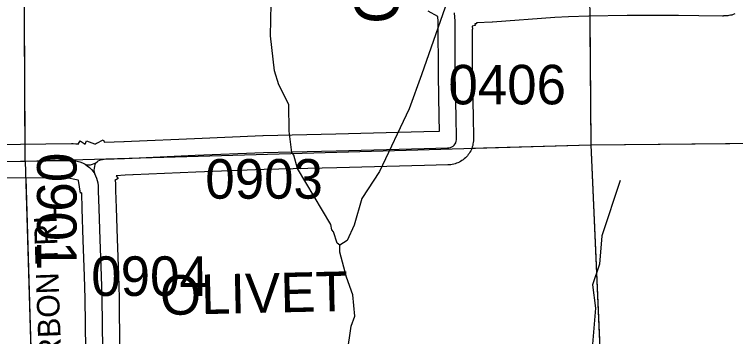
# Model space of a CAD drawing. Extents: x 23.6 to 68.7, y -63 to -29.
# Drawn here: x 34.67 to 35.947, y -47.023 to -46.454 of the extents above; entities that cross this region are included whole.
import ezdxf

# ---------------------------------------------------------------- set-up
doc = ezdxf.new("R2010")
doc.units = 0
for name, color, linetype in [('tdCoHydroRiver', 7, 'Continuous'), ('tdCoSecRdNmbr', 7, 'Continuous'), ('tdCoSecRdTxt', 7, 'Continuous'), ('tdCoSecRteBand', 7, 'Continuous'), ('tdCoSecRteCL', 7, 'Continuous'), ('tdCoSectLine', 7, 'Continuous'), ('tdCoSectLinePart', 7, 'Continuous'), ('tdCoSurfGravel', 7, 'Continuous'), ('tdCoUnicrpTwnTxt', 7, 'Continuous')]:
    doc.layers.add(name, color=color, linetype=linetype)

msp = doc.modelspace()

# ---------------------------------------------------------------- linework, layer by layer
at = {"layer": 'tdCoHydroRiver'}
for points in [[(35.3843, -45.7349), (35.4539, -45.7517), (35.511, -45.7844), (35.5635, -45.8408), (35.5827, -45.8675), (35.6004, -45.91), (35.6165, -45.9541), (35.6199, -45.9825), (35.617, -46.0156), (35.5862, -46.1043), (35.5847, -46.1169), (35.5662, -46.1707), (35.5319, -46.2263), (35.4823, -46.3466), (35.4589, -46.3736), (35.4481, -46.4037), (35.4372, -46.4291), (35.3909, -46.5605), (35.3693, -46.6206), (35.3165, -46.7315), (35.2853, -46.7792), (35.2715, -46.8266), (35.2591, -46.8536), (35.2465, -46.8616)], [(35.2465, -46.8616), (35.2418, -46.8584), (35.2353, -46.838), (35.2321, -46.8348), (35.2305, -46.8254), (35.1713, -46.7264), (35.1648, -46.7028), (35.1616, -46.6981), (35.1565, -46.6602), (35.1561, -46.6129), (35.1385, -46.5783), (35.1304, -46.5531), (35.1236, -46.4916), (35.1247, -46.4347)], [(35.7428, -46.7471), (35.7105, -46.8452), (35.7062, -46.8957), (35.6938, -46.9321), (35.6989, -46.9731), (35.6931, -47.0442), (35.6761, -47.0791), (35.6546, -47.1582), (35.6517, -47.1945), (35.6539, -47.2671), (35.6669, -47.3144), (35.6704, -47.3617), (35.6643, -47.3902), (35.6599, -47.4202), (35.6475, -47.4582), (35.6369, -47.5088), (35.6338, -47.5135), (35.6338, -47.523), (35.5922, -47.6449), (35.5705, -47.6924), (35.5708, -47.7303), (35.5726, -47.7603), (35.5664, -47.7777)], [(35.2591, -47.054), (35.2666, -47.005), (35.2728, -46.9876), (35.2693, -46.9498), (35.258, -46.9183), (35.2466, -46.8742), (35.2465, -46.8616)]]:
    msp.add_lwpolyline(points, dxfattribs=at)
at = {"layer": 'tdCoSecRteBand'}
for points in [[(34.6351, -46.6835), (34.7254, -46.6828), (34.7709, -46.6818), (34.7725, -46.6818), (34.7741, -46.6819), (34.779, -46.6823), (34.7805, -46.6825), (34.782, -46.6828), (34.7828, -46.6829), (34.7866, -46.6771), (34.7952, -46.6829), (34.7975, -46.6771), (34.8119, -46.6828), (34.8135, -46.6823), (34.8154, -46.6816), (34.8161, -46.6814), (34.8274, -46.6757), (34.8295, -46.6797), (34.8638, -46.6782), (34.864, -46.6782), (34.8641, -46.6782), (34.8776, -46.6777), (34.989, -46.6728), (34.989, -46.6728), (34.9891, -46.6728), (35.1101, -46.668), (35.1103, -46.668), (35.1105, -46.668), (35.2392, -46.6647), (35.3951, -46.6606), (35.3951, -46.6606), (35.3951, -46.6606), (35.4227, -46.6599), (35.4223, -46.6345), (35.4209, -46.5611), (35.4209, -46.5609), (35.4209, -46.5607), (35.4205, -46.4662), (35.42, -46.4571), (35.4026, -46.4478)], [(35.9457, -46.4528), (35.9431, -46.4537), (35.9406, -46.4546), (35.938, -46.4551), (35.9353, -46.4556), (35.9336, -46.4559), (35.9318, -46.456), (35.926, -46.4563), (35.925, -46.4564), (35.924, -46.4564), (35.8821, -46.4559), (35.8461, -46.4557), (35.7555, -46.4555), (35.6871, -46.4564), (35.6513, -46.458), (35.6274, -46.4591), (35.5168, -46.4675), (35.5164, -46.4675), (35.5159, -46.4675), (35.4887, -46.4687), (35.4887, -46.4701), (35.4852, -46.47), (35.486, -46.473), (35.4809, -46.4742), (35.4812, -46.4794), (35.4805, -46.4794), (35.4809, -46.5602), (35.4823, -46.6335), (35.4823, -46.6335), (35.4823, -46.6335), (35.4829, -46.6722), (35.483, -46.6748), (35.483, -46.6774), (35.4826, -46.68), (35.4822, -46.6826), (35.4818, -46.6852), (35.481, -46.6876), (35.4802, -46.6901), (35.4793, -46.6926), (35.4781, -46.6949), (35.4768, -46.6972), (35.4756, -46.6995), (35.4739, -46.7016), (35.4723, -46.7036), (35.4707, -46.7057), (35.4687, -46.7074), (35.4667, -46.7091), (35.4648, -46.7109), (35.4625, -46.7122), (35.4603, -46.7136), (35.4581, -46.715), (35.4556, -46.7159), (35.4532, -46.7169), (35.4508, -46.7178), (35.4482, -46.7184), (35.4456, -46.7189), (35.4431, -46.7194), (35.4405, -46.7195), (35.4378, -46.7196), (35.4378, -46.7196), (35.4377, -46.7196), (35.3966, -46.7206), (35.2408, -46.7247), (35.2408, -46.7247), (35.2408, -46.7247), (35.1123, -46.728), (34.9915, -46.7327), (34.8801, -46.7376), (34.88, -46.7376), (34.8799, -46.7376), (34.8664, -46.7381), (34.8505, -46.7389), (34.8538, -46.7438), (34.8481, -46.7476), (34.8482, -46.748), (34.8488, -46.7524), (34.849, -46.7542), (34.8491, -46.756), (34.8492, -46.7653), (34.85, -46.7958), (34.8518, -46.8507), (34.8541, -46.9148), (34.8541, -46.9149), (34.8541, -46.915), (34.8553, -46.9549), (34.8553, -46.9552), (34.8553, -46.9555), (34.8563, -47.0457)], [(34.7963, -47.0467), (34.7953, -46.9564), (34.7942, -46.9168), (34.7919, -46.8528), (34.7919, -46.8528), (34.7919, -46.8527), (34.7901, -46.7976), (34.7901, -46.7976), (34.7901, -46.7975), (34.7893, -46.7695), (34.7871, -46.7699), (34.7836, -46.7476), (34.7829, -46.7468), (34.7597, -46.7421), (34.7597, -46.7421), (34.7265, -46.7428), (34.7263, -46.7428), (34.7261, -46.7428), (34.6353, -46.7435)]]:
    msp.add_lwpolyline(points, dxfattribs=at)
at = {"layer": 'tdCoSecRteCL'}
for points in [[(34.8144, -46.7161), (34.8164, -46.7142), (34.8186, -46.7127), (34.821, -46.7114), (34.8235, -46.7105), (34.8261, -46.71), (34.8288, -46.7098), (34.8652, -46.7082), (34.8788, -46.7077), (34.9903, -46.7027), (35.1113, -46.698), (35.24, -46.6947), (35.3959, -46.6906), (35.437, -46.6896), (35.4396, -46.6895), (35.4422, -46.689), (35.4446, -46.688), (35.4469, -46.6866), (35.4488, -46.6849), (35.4505, -46.6828), (35.4517, -46.6805), (35.4526, -46.678), (35.453, -46.6754), (35.4529, -46.6728), (35.4523, -46.634), (35.4509, -46.5605), (35.4505, -46.4653), (35.4497, -46.4509)], [(34.2032, -46.7125), (34.2101, -46.7122), (34.2363, -46.7128), (34.3526, -46.7123), (34.4626, -46.7128), (34.5092, -46.7135), (34.5947, -46.7131), (34.6351, -46.7135), (34.7258, -46.7128), (34.7716, -46.7118), (34.7765, -46.7122), (34.7813, -46.7132), (34.7861, -46.7145), (34.7907, -46.7164), (34.7951, -46.7187)], [(34.7951, -46.7187), (34.7983, -46.7194), (34.8017, -46.7196), (34.805, -46.7194), (34.8083, -46.7187), (34.8114, -46.7176), (34.8144, -46.7161)], [(34.7951, -46.7187), (34.7991, -46.7214), (34.8029, -46.7245), (34.8063, -46.7279), (34.8094, -46.7316), (34.8122, -46.7357)], [(34.8122, -46.7357), (34.8117, -46.7324), (34.8115, -46.729), (34.8117, -46.7257), (34.8122, -46.7224), (34.8131, -46.7192), (34.8144, -46.7161)], [(34.8275, -47.0819), (34.8263, -47.0464), (34.8253, -46.9558), (34.8242, -46.9159), (34.8219, -46.8517), (34.8201, -46.7967), (34.8192, -46.7659), (34.8191, -46.7565), (34.8184, -46.7522), (34.8174, -46.7478), (34.816, -46.7436), (34.8143, -46.7396), (34.8122, -46.7357)]]:
    msp.add_lwpolyline(points, dxfattribs=at)
at = {"layer": 'tdCoSectLine'}
for points in [[(34.6893, -46.7131), (34.6845, -45.726)], [(35.6828, -45.7143), (35.6912, -46.6844)], [(35.6912, -46.6844), (36.7052, -46.6743)], [(34.6893, -46.7131), (35.6912, -46.6844)], [(35.6912, -46.6844), (35.7129, -47.1796), (35.725, -47.6721)], [(33.691, -46.7148), (34.6893, -46.7131)], [(34.6893, -46.7131), (34.7189, -47.721)]]:
    msp.add_lwpolyline(points, dxfattribs=at)
at = {"layer": 'tdCoSectLinePart'}
for points in [[(34.6892, -46.6828), (34.6846, -45.7559)], [(35.6892, -46.4563), (35.6912, -46.6844)], [(35.6912, -46.6844), (36.6753, -46.6746)], [(35.4794, -46.6904), (35.6912, -46.6844)], [(35.6912, -46.6844), (35.7116, -47.1498)], [(34.6902, -46.7428), (34.7032, -47.1851)]]:
    msp.add_lwpolyline(points, dxfattribs=at)
at = {"layer": 'tdCoSurfGravel'}
for points in [[(34.8144, -46.7161), (34.8164, -46.7142), (34.8186, -46.7127), (34.821, -46.7114), (34.8235, -46.7105), (34.8261, -46.71), (34.8288, -46.7098), (34.8652, -46.7082), (34.8788, -46.7077), (34.9903, -46.7027), (35.1113, -46.698), (35.24, -46.6947), (35.3959, -46.6906), (35.437, -46.6896), (35.4396, -46.6895), (35.4422, -46.689), (35.4446, -46.688), (35.4469, -46.6866), (35.4488, -46.6849), (35.4505, -46.6828), (35.4517, -46.6805), (35.4526, -46.678), (35.453, -46.6754), (35.4529, -46.6728), (35.4523, -46.634), (35.4509, -46.5605), (35.4505, -46.4653), (35.4497, -46.4509)], [(34.2032, -46.7125), (34.2101, -46.7122), (34.2363, -46.7128), (34.3526, -46.7123), (34.4626, -46.7128), (34.5092, -46.7135), (34.5947, -46.7131), (34.6351, -46.7135), (34.7258, -46.7128), (34.7716, -46.7118), (34.7765, -46.7122), (34.7813, -46.7132), (34.7861, -46.7145), (34.7907, -46.7164), (34.7951, -46.7187), (34.7991, -46.7214), (34.8029, -46.7245), (34.8063, -46.7279), (34.8094, -46.7316), (34.8122, -46.7357)], [(34.7951, -46.7187), (34.7983, -46.7194), (34.8017, -46.7196), (34.805, -46.7194), (34.8083, -46.7187), (34.8114, -46.7176), (34.8144, -46.7161)], [(34.8263, -47.0464), (34.8253, -46.9558), (34.8242, -46.9159), (34.8219, -46.8517), (34.8201, -46.7967), (34.8192, -46.7659), (34.8191, -46.7565), (34.8184, -46.7522), (34.8174, -46.7478), (34.816, -46.7436), (34.8143, -46.7396), (34.8122, -46.7357), (34.8117, -46.7324), (34.8115, -46.729), (34.8117, -46.7257), (34.8122, -46.7224), (34.8131, -46.7192), (34.8144, -46.7161)]]:
    msp.add_lwpolyline(points, dxfattribs=at)

# ---------------------------------------------------------------- texts
at = {"layer": 'tdCoSecRdNmbr'}
for s, rotation, p in [('0406', 0.0279, (35.4387, -46.6128)), ('0901', 270.0251, (34.71, -46.6982)), ('0903', 0.0276, (35.0081, -46.7796)), ('0904', 0.0275, (34.8061, -46.9516))]:
    msp.add_text(s, height=0.07, rotation=rotation, dxfattribs=at).set_placement(p)
at = {"layer": 'tdCoSecRdTxt'}
for height, rotation, p in [(0.08, 90, (35.3515, -46.4705)), (0.04, 92, (34.7558, -47.1381))]:
    msp.add_text('CARBON TRL', height=height, rotation=rotation, dxfattribs=at).set_placement(p)
at = {"layer": 'tdCoUnicrpTwnTxt'}
msp.add_text('OLIVET', height=0.07, rotation=1.3053, dxfattribs=at).set_placement((34.9286, -46.9856))

doc.saveas('drawing.dxf')
